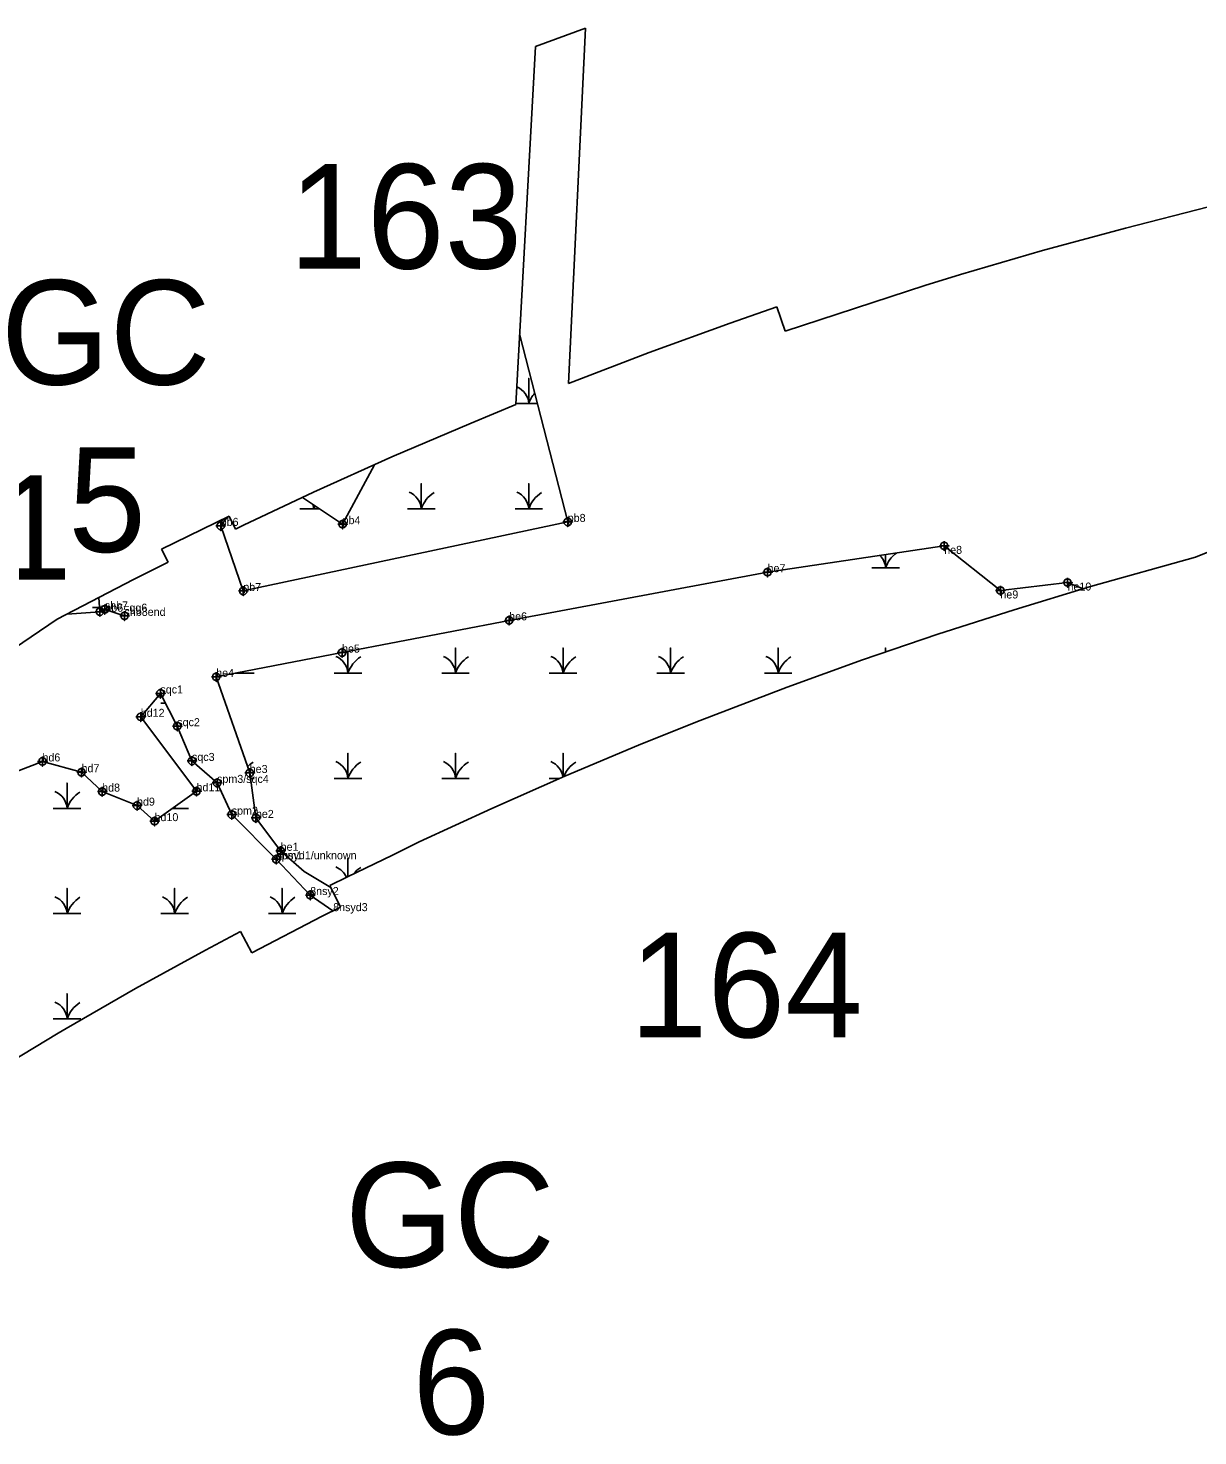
# Model space of a CAD drawing. Extents: x 2071991 to 2268989, y 436479 to 469629.
# Drawn here: x 2184272 to 2185003, y 452505 to 453385 of the extents above; entities that cross this region are included whole.
import ezdxf

# ---------------------------------------------------------------- set-up
doc = ezdxf.new("R2010")
doc.units = 0
for name, color, linetype in [('approx_PSA', 7, 'Continuous'), ('Default', 7, 'Continuous'), ('Exist Environmental Wetland Boundary', 7, 'Continuous'), ('Exist Environmental Wetland Boundary Cogo Comment', 7, 'Continuous'), ('Exist Environmental Wetland Boundary Cogo Point CELL', 7, 'Continuous'), ('Exist Hydro Jurisdictional Stream or Body of Water NEU Mitigable', 7, 'Continuous'), ('Exist Hydro Jurisdictional Stream or Body of Water NEU Mitigable Cogo Comment', 7, 'Continuous'), ('Exist Hydro Jurisdictional Stream or Body of Water NEU Mitigable Cogo Point CELL', 7, 'Continuous'), ('Exist Hydro Swamp or Marsh', 7, 'Continuous')]:
    doc.layers.add(name, color=color, linetype=linetype)

msp = doc.modelspace()

# ---------------------------------------------------------------- linework, layer by layer
at = {"layer": 'approx_PSA'}
for p, q in [((2184589.27, 453373.06), (2184620.56, 453384.57)), ((2184620.56, 453384.57), (2184610.03, 453162.55)), ((2184577.13, 453149.37), (2184589.27, 453373.06)), ((2184958, 453259.66), (2185009.93, 453272.87)), ((2184906.31, 453245.55), (2184958, 453259.66)), ((2184854.88, 453230.54), (2184906.31, 453245.55)), ((2184832.72, 453223.66), (2184854.88, 453230.54)), ((2184745.34, 453195.29), (2184832.72, 453223.66)), ((2184710.94, 453200.25), (2184740.15, 453210.43)), ((2184740.15, 453210.43), (2184745.34, 453195.29)), ((2184660.32, 453181.84), (2184710.94, 453200.25)), ((2184610.03, 453162.55), (2184660.32, 453181.84)), ((2184549.16, 453137.83), (2184577.13, 453149.37)), ((2184499.66, 453116.61), (2184549.16, 453137.83)), ((2184450.54, 453094.52), (2184499.66, 453116.61)), ((2184406.93, 453073.99), (2184450.54, 453094.52)), ((2184355.67, 453058.96), (2184397.9, 453079.69)), ((2184397.9, 453079.69), (2184401.81, 453071.58)), ((2185070.48, 453081.75), (2185001.93, 453054.05)), ((2184401.81, 453071.58), (2184406.93, 453073.99)), ((2184359.69, 453050.91), (2184355.67, 453058.96)), ((2184338.18, 453040.04), (2184359.69, 453050.91)), ((2185001.93, 453054.05), (2184936.17, 453035.63)), ((2184290.42, 453015.15), (2184338.18, 453040.04)), ((2184936.17, 453035.63), (2184888.4, 453021.17)), ((2184089.6, 452879.29), (2184290.42, 453015.15)), ((2184888.4, 453021.17), (2184840.88, 453005.89)), ((2184840.88, 453005.89), (2184793.64, 452989.77)), ((2184793.64, 452989.77), (2184746.68, 452972.84)), ((2184746.68, 452972.84), (2184689.56, 452950.89)), ((2184689.56, 452950.89), (2184653.69, 452936.52)), ((2184653.69, 452936.52), (2184607.69, 452917.15)), ((2184607.69, 452917.15), (2184562.03, 452896.98)), ((2184562.03, 452896.98), (2184516.73, 452876.01)), ((2184516.73, 452876.01), (2184499.88, 452867.85)), ((2184499.88, 452867.85), (2184471.8, 452854.26)), ((2184471.8, 452854.26), (2184460.85, 452848.72)), ((2184460.85, 452848.72), (2184467.53, 452835.38)), ((2184456.08, 452829.62), (2184411.97, 452806.81)), ((2184467.53, 452835.38), (2184456.08, 452829.62)), ((2184405.01, 452819.98), (2184383.12, 452808.42)), ((2184411.97, 452806.81), (2184405.01, 452819.98)), ((2184383.12, 452808.42), (2184339.4, 452784.35)), ((2184339.4, 452784.35), (2184296.1, 452759.52)), ((2184296.1, 452759.52), (2184291.09, 452756.53)), ((2184291.09, 452756.53), (2184253.23, 452733.93))]:
    msp.add_line(p, q, dxfattribs=at)
at = {"layer": 'Exist Environmental Wetland Boundary'}
for points in [[(2184579.47, 453192.64), (2184609.49, 453076.03), (2184406.71, 453032.86), (2184392.59, 453073.54), (2184396.55, 453079.02)], [(2184443.81, 453091.35), (2184468.77, 453074.61), (2184488.76, 453111.7)], [(2184430.06, 452870.49), (2184414.61, 452891.04), (2184410.74, 452919.14), (2184389.78, 452979.2), (2184468.45, 452994.37), (2184572.88, 453014.51), (2184734.36, 453044.59), (2184844.78, 453061.05), (2184879.9, 453033.18), (2184921.85, 453038.15), (2184931.57, 453034.24)], [(2184296.66, 453018.4), (2184317.13, 453019.93)], [(2184342.64, 452954.22), (2184354.92, 452968.83), (2184365.47, 452948.37), (2184374.66, 452926.66), (2184390.34, 452912.94), (2184399.49, 452893.1), (2184427.35, 452865.2)], [(2184342.64, 452954.22), (2184377.49, 452907.7), (2184351.26, 452889.03), (2184340.31, 452898.72), (2184318.51, 452907.5), (2184305.63, 452919.59), (2184281.2, 452926.35), (2184235.29, 452908.62), (2184218.7, 452882.98), (2184210.93, 452832.58), (2184213.95, 452800.56), (2184203.13, 452729.67), (2184195.27, 452705.58)], [(2184430.06, 452870.49), (2184444.76, 452857.65), (2184461.39, 452847.64)]]:
    msp.add_lwpolyline(points, dxfattribs=at)
at = {"layer": 'Exist Environmental Wetland Boundary Cogo Point CELL'}
for points in [[(2184392.59, 453076.54), (2184392.59, 453070.54), (2184392.59, 453073.54), (2184395.59, 453073.54), (2184389.59, 453073.54)], [(2184468.77, 453077.61), (2184468.77, 453071.61), (2184468.77, 453074.61), (2184471.77, 453074.61), (2184465.77, 453074.61)], [(2184609.49, 453079.03), (2184609.49, 453073.03), (2184609.49, 453076.03), (2184612.49, 453076.03), (2184606.49, 453076.03)], [(2184844.78, 453064.05), (2184844.78, 453058.05), (2184844.78, 453061.05), (2184847.78, 453061.05), (2184841.78, 453061.05)], [(2184844.78, 453064.05), (2184844.78, 453058.05), (2184844.78, 453061.05), (2184847.78, 453061.05), (2184841.78, 453061.05)], [(2184734.36, 453047.59), (2184734.36, 453041.59), (2184734.36, 453044.59), (2184737.36, 453044.59), (2184731.36, 453044.59)], [(2184921.85, 453041.15), (2184921.85, 453035.15), (2184921.85, 453038.15), (2184924.85, 453038.15), (2184918.85, 453038.15)], [(2184921.85, 453041.15), (2184921.85, 453035.15), (2184921.85, 453038.15), (2184924.85, 453038.15), (2184918.85, 453038.15)], [(2184406.71, 453035.86), (2184406.71, 453029.86), (2184406.71, 453032.86), (2184409.71, 453032.86), (2184403.71, 453032.86)], [(2184879.9, 453036.18), (2184879.9, 453030.18), (2184879.9, 453033.18), (2184882.9, 453033.18), (2184876.9, 453033.18)], [(2184879.9, 453036.18), (2184879.9, 453030.18), (2184879.9, 453033.18), (2184882.9, 453033.18), (2184876.9, 453033.18)], [(2184317.13, 453022.93), (2184317.13, 453016.93), (2184317.13, 453019.93), (2184320.13, 453019.93), (2184314.13, 453019.93)], [(2184572.88, 453017.51), (2184572.88, 453011.51), (2184572.88, 453014.51), (2184575.88, 453014.51), (2184569.88, 453014.51)], [(2184468.45, 452997.37), (2184468.45, 452991.37), (2184468.45, 452994.37), (2184471.45, 452994.37), (2184465.45, 452994.37)], [(2184389.78, 452982.2), (2184389.78, 452976.2), (2184389.78, 452979.2), (2184392.78, 452979.2), (2184386.78, 452979.2)], [(2184342.64, 452957.22), (2184342.64, 452951.22), (2184342.64, 452954.22), (2184345.64, 452954.22), (2184339.64, 452954.22)], [(2184281.2, 452929.35), (2184281.2, 452923.35), (2184281.2, 452926.35), (2184284.2, 452926.35), (2184278.2, 452926.35)], [(2184305.63, 452922.59), (2184305.63, 452916.59), (2184305.63, 452919.59), (2184308.63, 452919.59), (2184302.63, 452919.59)], [(2184410.74, 452922.14), (2184410.74, 452916.14), (2184410.74, 452919.14), (2184413.74, 452919.14), (2184407.74, 452919.14)], [(2184318.51, 452910.5), (2184318.51, 452904.5), (2184318.51, 452907.5), (2184321.51, 452907.5), (2184315.51, 452907.5)], [(2184377.49, 452910.7), (2184377.49, 452904.7), (2184377.49, 452907.7), (2184380.49, 452907.7), (2184374.49, 452907.7)], [(2184340.31, 452901.72), (2184340.31, 452895.72), (2184340.31, 452898.72), (2184343.31, 452898.72), (2184337.31, 452898.72)], [(2184351.26, 452892.03), (2184351.26, 452886.03), (2184351.26, 452889.03), (2184354.26, 452889.03), (2184348.26, 452889.03)], [(2184414.61, 452894.04), (2184414.61, 452888.04), (2184414.61, 452891.04), (2184417.61, 452891.04), (2184411.61, 452891.04)], [(2184430.06, 452873.49), (2184430.06, 452867.49), (2184430.06, 452870.49), (2184433.06, 452870.49), (2184427.06, 452870.49)], [(2184427.35, 452868.2), (2184427.35, 452862.2), (2184427.35, 452865.2), (2184430.35, 452865.2), (2184424.35, 452865.2)]]:
    msp.add_lwpolyline(points, dxfattribs=at)
for centre in [(2184392.59, 453073.54), (2184468.77, 453074.61), (2184609.49, 453076.03), (2184844.78, 453061.05), (2184844.78, 453061.05), (2184734.36, 453044.59), (2184921.85, 453038.15), (2184921.85, 453038.15), (2184406.71, 453032.86), (2184879.9, 453033.18), (2184879.9, 453033.18), (2184317.13, 453019.93), (2184572.88, 453014.51), (2184468.45, 452994.37), (2184389.78, 452979.2), (2184342.64, 452954.22), (2184281.2, 452926.35), (2184305.63, 452919.59), (2184410.74, 452919.14), (2184318.51, 452907.5), (2184377.49, 452907.7), (2184340.31, 452898.72), (2184351.26, 452889.03), (2184414.61, 452891.04), (2184430.06, 452870.49), (2184427.35, 452865.2)]:
    msp.add_circle(centre, 2.34, dxfattribs=at)
at = {"layer": 'Exist Hydro Jurisdictional Stream or Body of Water NEU Mitigable'}
for points in [[(2184316.46, 453028.72), (2184317.13, 453019.93), (2184320.18, 453021.34), (2184332.48, 453017.31)], [(2184354.92, 452968.83), (2184365.47, 452948.37), (2184374.66, 452926.66), (2184390.34, 452912.94), (2184399.49, 452893.1), (2184427.35, 452865.2)], [(2184427.35, 452865.2), (2184448.52, 452842.85), (2184462.67, 452832.93)]]:
    msp.add_lwpolyline(points, dxfattribs=at)
at = {"layer": 'Exist Hydro Jurisdictional Stream or Body of Water NEU Mitigable Cogo Point CELL'}
for points in [[(2184320.18, 453024.34), (2184320.18, 453018.34), (2184320.18, 453021.34), (2184323.18, 453021.34), (2184317.18, 453021.34)], [(2184332.48, 453020.31), (2184332.48, 453014.31), (2184332.48, 453017.31), (2184335.48, 453017.31), (2184329.48, 453017.31)], [(2184354.92, 452971.83), (2184354.92, 452965.83), (2184354.92, 452968.83), (2184357.92, 452968.83), (2184351.92, 452968.83)], [(2184365.47, 452951.37), (2184365.47, 452945.37), (2184365.47, 452948.37), (2184368.47, 452948.37), (2184362.47, 452948.37)], [(2184374.66, 452929.66), (2184374.66, 452923.66), (2184374.66, 452926.66), (2184377.66, 452926.66), (2184371.66, 452926.66)], [(2184390.34, 452915.94), (2184390.34, 452909.94), (2184390.34, 452912.94), (2184393.34, 452912.94), (2184387.34, 452912.94)], [(2184399.49, 452896.1), (2184399.49, 452890.1), (2184399.49, 452893.1), (2184402.49, 452893.1), (2184396.49, 452893.1)], [(2184427.35, 452868.2), (2184427.35, 452862.2), (2184427.35, 452865.2), (2184430.35, 452865.2), (2184424.35, 452865.2)], [(2184448.52, 452845.85), (2184448.52, 452839.85), (2184448.52, 452842.85), (2184451.52, 452842.85), (2184445.52, 452842.85)]]:
    msp.add_lwpolyline(points, dxfattribs=at)
for centre in [(2184320.18, 453021.34), (2184332.48, 453017.31), (2184354.92, 452968.83), (2184365.47, 452948.37), (2184374.66, 452926.66), (2184390.34, 452912.94), (2184399.49, 452893.1), (2184427.35, 452865.2), (2184448.52, 452842.85)]:
    msp.add_circle(centre, 2.34, dxfattribs=at)
at = {"layer": 'Exist Hydro Swamp or Marsh'}
for p, q in [((2184312.4, 453022.47), (2184316.94, 453022.47)), ((2184355.2, 452962.79), (2184358.03, 452962.79)), ((2184411.21, 452915.73), (2184413.56, 452915.73)), ((2184597.96, 452915.73), (2184604.48, 452915.73))]:
    msp.add_line(p, q, dxfattribs=at)
for points in [[(2184577.16, 453149.96), (2184585.16, 453149.96), (2184585.16, 453165.74), (2184585.16, 453149.96), (2184590.46, 453149.96)], [(2184509.36, 453084.18), (2184517.96, 453084.18), (2184517.96, 453099.96), (2184517.96, 453084.18), (2184526.56, 453084.18)], [(2184576.56, 453084.18), (2184585.16, 453084.18), (2184585.16, 453099.96), (2184585.16, 453084.18), (2184593.76, 453084.18)], [(2184442.15, 453084.18), (2184450.76, 453084.18), (2184450.76, 453086.7)], [(2184450.76, 453086.7), (2184450.76, 453084.18), (2184454.51, 453084.18)], [(2184799.57, 453047.29), (2184808.17, 453047.29), (2184808.17, 453055.59)], [(2184808.17, 453055.59), (2184808.17, 453047.29), (2184816.78, 453047.29)], [(2184530.76, 452981.51), (2184539.36, 452981.51), (2184539.36, 452997.29), (2184539.36, 452981.51), (2184547.96, 452981.51)], [(2184597.96, 452981.51), (2184606.56, 452981.51), (2184606.56, 452997.29), (2184606.56, 452981.51), (2184615.17, 452981.51)], [(2184665.17, 452981.51), (2184673.77, 452981.51), (2184673.77, 452997.29), (2184673.77, 452981.51), (2184682.37, 452981.51)], [(2184732.37, 452981.51), (2184740.97, 452981.51), (2184740.97, 452997.29), (2184740.97, 452981.51), (2184749.57, 452981.51)], [(2184808.17, 452994.73), (2184808.17, 452997.29), (2184808.17, 452994.73)], [(2184463.56, 452981.51), (2184472.16, 452981.51), (2184472.16, 452995.09)], [(2184472.16, 452995.09), (2184472.16, 452981.51), (2184480.76, 452981.51)], [(2184401.78, 452981.51), (2184404.95, 452981.51), (2184404.95, 452982.12)], [(2184404.95, 452982.12), (2184404.95, 452981.51), (2184413.56, 452981.51)], [(2184463.56, 452915.73), (2184472.16, 452915.73), (2184472.16, 452931.51), (2184472.16, 452915.73), (2184480.76, 452915.73)], [(2184530.76, 452915.73), (2184539.36, 452915.73), (2184539.36, 452931.51), (2184539.36, 452915.73), (2184547.96, 452915.73)], [(2184606.56, 452916.65), (2184606.56, 452931.51), (2184606.56, 452916.65)], [(2184288, 452897.01), (2184296.6, 452897.01), (2184296.6, 452912.79), (2184296.6, 452897.01), (2184305.2, 452897.01)], [(2184362.46, 452897.01), (2184363.8, 452897.01), (2184363.8, 452897.96)], [(2184363.8, 452897.96), (2184363.8, 452897.01), (2184372.4, 452897.01)], [(2184472.16, 452854.43), (2184472.16, 452865.73), (2184472.16, 452854.43)], [(2184288, 452831.22), (2184296.6, 452831.22), (2184296.6, 452847.01), (2184296.6, 452831.22), (2184305.2, 452831.22)], [(2184355.2, 452831.22), (2184363.8, 452831.22), (2184363.8, 452847.01), (2184363.8, 452831.22), (2184372.4, 452831.22)], [(2184422.4, 452831.22), (2184431, 452831.22), (2184431, 452847.01), (2184431, 452831.22), (2184439.61, 452831.22)], [(2184288, 452765.44), (2184296.6, 452765.44), (2184296.6, 452781.22), (2184296.6, 452765.44), (2184305.2, 452765.44)]]:
    msp.add_lwpolyline(points, dxfattribs=at)
for centre, radius, start, end in [((2184572.9, 453149.07), 12.3, 4.14034, 66.8901), ((2184603.4, 453143.9), 19.22, 139.42419, 161.62219), ((2184505.69, 453083.29), 12.3, 4.14034, 67.53497), ((2184536.2, 453078.12), 19.22, 122.12745, 161.62219), ((2184572.9, 453083.29), 12.3, 4.14034, 67.53497), ((2184603.4, 453078.12), 19.22, 122.12745, 161.62219), ((2184438.49, 453083.29), 12.3, 4.14034, 17.93041), ((2184469, 453078.12), 19.22, 155.23655, 161.62219), ((2184795.91, 453046.4), 12.3, 4.14034, 44.7757), ((2184826.42, 453041.23), 19.22, 126.97203, 161.62219), ((2184459.89, 452980.62), 12.3, 4.14034, 67.53497), ((2184490.4, 452975.45), 19.22, 122.12745, 161.62219), ((2184527.09, 452980.62), 12.3, 4.14034, 67.53497), ((2184557.6, 452975.45), 19.22, 122.12745, 161.62219), ((2184594.3, 452980.62), 12.3, 4.14034, 67.53497), ((2184624.81, 452975.45), 19.22, 122.12745, 161.62219), ((2184661.5, 452980.62), 12.3, 4.14034, 67.53497), ((2184692.01, 452975.45), 19.22, 122.12745, 161.62219), ((2184728.7, 452980.62), 12.3, 4.14034, 67.53497), ((2184759.21, 452975.45), 19.22, 122.12745, 161.62219), ((2184392.69, 452980.62), 12.3, 4.14034, 6.95598), ((2184423.2, 452975.45), 19.22, 159.5443, 161.62219), ((2184423.2, 452909.67), 19.22, 122.12745, 135.9419), ((2184459.89, 452914.84), 12.3, 4.14034, 67.53497), ((2184490.4, 452909.67), 19.22, 122.12745, 161.62219), ((2184527.09, 452914.84), 12.3, 4.14034, 67.53497), ((2184557.6, 452909.67), 19.22, 122.12745, 161.62219), ((2184594.3, 452914.84), 12.3, 8.25004, 67.53497), ((2184624.81, 452909.67), 19.22, 122.12745, 158.14186), ((2184284.33, 452896.12), 12.3, 4.14034, 67.53497), ((2184314.84, 452890.94), 19.22, 122.12745, 161.62219), ((2184351.53, 452896.12), 12.3, 4.14034, 8.28464), ((2184382.04, 452890.94), 19.22, 157.49682, 161.62219), ((2184459.89, 452849.06), 12.3, 23.39132, 67.53497), ((2184490.4, 452843.89), 19.22, 122.12745, 140.71612), ((2184284.33, 452830.34), 12.3, 4.14034, 67.53497), ((2184314.84, 452825.16), 19.22, 122.12745, 161.62219), ((2184351.53, 452830.34), 12.3, 4.14034, 67.53497), ((2184382.04, 452825.16), 19.22, 122.12745, 161.62219), ((2184418.74, 452830.34), 12.3, 4.14034, 67.53497), ((2184449.25, 452825.16), 19.22, 122.12745, 161.62219), ((2184284.33, 452764.56), 12.3, 4.14034, 67.53497), ((2184314.84, 452759.38), 19.22, 122.12745, 161.62219)]:
    msp.add_arc(centre, radius, start, end, dxfattribs=at)

# ---------------------------------------------------------------- texts
at = {"layer": 'Default'}
for s, p in [('163', (2184435.31, 453234.32)), ('GC', (2184255.25, 453161.81)), ('5', (2184297.33, 453057.27)), ('161', (2184153.82, 453039.86)), ('164', (2184648.19, 452753.94)), ('GC', (2184470.33, 452610.38)), ('6', (2184512.41, 452505.83))]:
    msp.add_text(s, height=65.34, dxfattribs=at).set_placement(p)
at = {"layer": 'Exist Environmental Wetland Boundary Cogo Comment'}
for s, p in [('pb6', (2184392.59, 453073.54)), ('pb4', (2184468.77, 453074.61)), ('pb8', (2184609.49, 453076.03)), ('he8', (2184844.78, 453056.05)), ('he7', (2184734.36, 453044.59)), ('pb7', (2184406.71, 453032.86)), ('he9', (2184879.9, 453028.18)), ('he10', (2184921.85, 453033.15)), ('he6', (2184572.88, 453014.51)), ('he5', (2184468.45, 452994.37)), ('he4', (2184389.78, 452979.2)), ('hd12', (2184342.64, 452954.22)), ('hd6', (2184281.2, 452926.35)), ('hd7', (2184305.63, 452919.59)), ('he3', (2184410.74, 452919.14)), ('hd8', (2184318.51, 452907.5)), ('hd11', (2184377.49, 452907.7)), ('hd9', (2184340.31, 452898.72)), ('hd10', (2184351.26, 452889.03)), ('he2', (2184414.61, 452891.04)), ('he1', (2184430.06, 452870.49))]:
    msp.add_text(s, height=5, dxfattribs=at).set_placement(p)
at = {"layer": 'Exist Hydro Jurisdictional Stream or Body of Water NEU Mitigable Cogo Comment'}
for s, p in [('shb6=gg6', (2184317.13, 453019.93)), ('shb7', (2184320.18, 453021.34)), ('shb8end', (2184332.48, 453017.31)), ('sqc1', (2184354.92, 452968.83)), ('sqc2', (2184365.47, 452948.37)), ('sqc3', (2184374.66, 452926.66)), ('spm3/sqc4', (2184390.34, 452912.94)), ('spm2', (2184399.49, 452893.1)), ('spm1', (2184427.35, 452865.2)), ('8nsyd1/unknown', (2184427.35, 452865.2)), ('8nsy2', (2184448.52, 452842.85)), ('8nsyd3', (2184462.89, 452832.78))]:
    msp.add_text(s, height=5, dxfattribs=at).set_placement(p)

doc.saveas('drawing.dxf')
